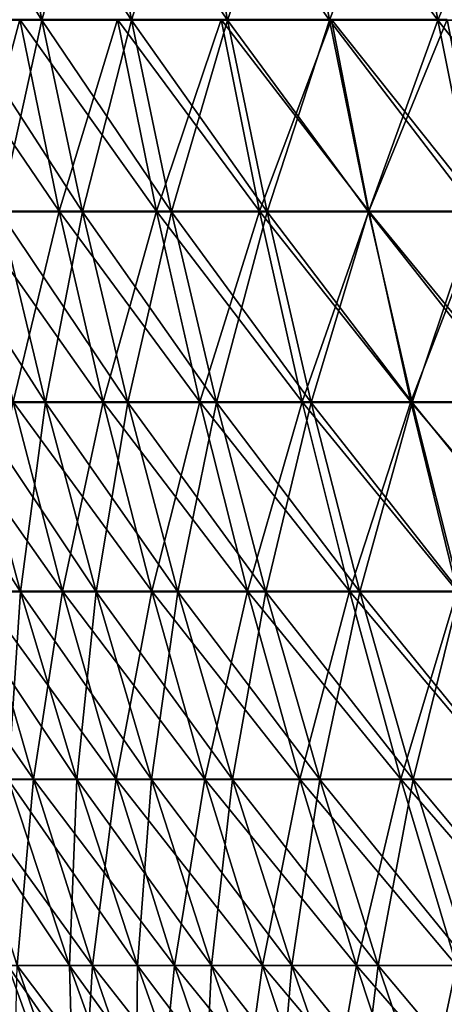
# Model space of a CAD drawing. Header units: millimetres. Extents: x -125 to 125, y -45 to 4025.
# Tile 368 of 656: x -111 to -104, y 3983 to 3999. Entities that reach past the tile are written whole.
import ezdxf

# ---------------------------------------------------------------- set-up
doc = ezdxf.new("R2010")
doc.units = ezdxf.units.MM
doc.header["$LTSCALE"] = 6.999206
for name, color, linetype in [('21', 7, 'CONTINUOUS'), ('22', 7, 'CONTINUOUS'), ('23', 7, 'CONTINUOUS'), ('24', 7, 'CONTINUOUS')]:
    doc.layers.add(name, color=color, linetype=linetype)

msp = doc.modelspace()

# ---------------------------------------------------------------- linework, layer by layer
at = {"layer": '21', "color": 7, "linetype": 'CONTINUOUS'}
for points in [[(-111.926, 3995.788, 47.374), (-110.414, 3995.788, 50.798), (-112.592, 3998.983, 47.656), (-111.926, 3995.788, 47.374)], [(-112.592, 3998.983, 47.656), (-110.414, 3995.788, 50.798), (-111.071, 3998.983, 51.101), (-112.592, 3998.983, 47.656)], [(-110.414, 3995.788, 50.798), (-108.797, 3995.788, 54.174), (-111.071, 3998.983, 51.101), (-110.414, 3995.788, 50.798)], [(-111.071, 3998.983, 51.101), (-108.797, 3995.788, 54.174), (-109.445, 3998.983, 54.497), (-111.071, 3998.983, 51.101)], [(-108.797, 3995.788, 54.174), (-107.077, 3995.788, 57.499), (-109.445, 3998.983, 54.497), (-108.797, 3995.788, 54.174)], [(-109.445, 3998.983, 54.497), (-107.077, 3995.788, 57.499), (-107.715, 3998.983, 57.842), (-109.445, 3998.983, 54.497)], [(-107.077, 3995.788, 57.499), (-105.256, 3995.788, 60.769), (-107.715, 3998.983, 57.842), (-107.077, 3995.788, 57.499)], [(-107.715, 3998.983, 57.842), (-105.256, 3995.788, 60.769), (-105.882, 3998.983, 61.131), (-107.715, 3998.983, 57.842)], [(-105.256, 3995.788, 60.769), (-103.334, 3995.788, 63.982), (-105.882, 3998.983, 61.131), (-105.256, 3995.788, 60.769)], [(-105.882, 3998.983, 61.131), (-103.334, 3995.788, 63.982), (-103.95, 3998.983, 64.363), (-105.882, 3998.983, 61.131)], [(-111.182, 3992.612, 47.059), (-109.68, 3992.612, 50.461), (-111.926, 3995.788, 47.374), (-111.182, 3992.612, 47.059)], [(-111.926, 3995.788, 47.374), (-109.68, 3992.612, 50.461), (-110.414, 3995.788, 50.798), (-111.926, 3995.788, 47.374)], [(-109.68, 3992.612, 50.461), (-108.074, 3992.612, 53.815), (-110.414, 3995.788, 50.798), (-109.68, 3992.612, 50.461)], [(-110.414, 3995.788, 50.798), (-108.074, 3992.612, 53.815), (-108.797, 3995.788, 54.174), (-110.414, 3995.788, 50.798)], [(-108.074, 3992.612, 53.815), (-106.366, 3992.612, 57.117), (-108.797, 3995.788, 54.174), (-108.074, 3992.612, 53.815)], [(-108.797, 3995.788, 54.174), (-106.366, 3992.612, 57.117), (-107.077, 3995.788, 57.499), (-108.797, 3995.788, 54.174)], [(-106.366, 3992.612, 57.117), (-104.556, 3992.612, 60.366), (-107.077, 3995.788, 57.499), (-106.366, 3992.612, 57.117)], [(-107.077, 3995.788, 57.499), (-104.556, 3992.612, 60.366), (-105.256, 3995.788, 60.769), (-107.077, 3995.788, 57.499)], [(-104.556, 3992.612, 60.366), (-102.648, 3992.612, 63.557), (-105.256, 3995.788, 60.769), (-104.556, 3992.612, 60.366)], [(-105.256, 3995.788, 60.769), (-102.648, 3992.612, 63.557), (-103.334, 3995.788, 63.982), (-105.256, 3995.788, 60.769)], [(-111.748, 3989.459, 43.292), (-110.362, 3989.459, 46.712), (-112.579, 3992.612, 43.613), (-111.748, 3989.459, 43.292)], [(-112.579, 3992.612, 43.613), (-110.362, 3989.459, 46.712), (-111.182, 3992.612, 47.059), (-112.579, 3992.612, 43.613)], [(-110.362, 3989.459, 46.712), (-108.871, 3989.459, 50.089), (-111.182, 3992.612, 47.059), (-110.362, 3989.459, 46.712)], [(-111.182, 3992.612, 47.059), (-108.871, 3989.459, 50.089), (-109.68, 3992.612, 50.461), (-111.182, 3992.612, 47.059)], [(-108.871, 3989.459, 50.089), (-107.277, 3989.459, 53.418), (-109.68, 3992.612, 50.461), (-108.871, 3989.459, 50.089)], [(-109.68, 3992.612, 50.461), (-107.277, 3989.459, 53.418), (-108.074, 3992.612, 53.815), (-109.68, 3992.612, 50.461)], [(-107.277, 3989.459, 53.418), (-105.581, 3989.459, 56.696), (-108.074, 3992.612, 53.815), (-107.277, 3989.459, 53.418)], [(-108.074, 3992.612, 53.815), (-105.581, 3989.459, 56.696), (-106.366, 3992.612, 57.117), (-108.074, 3992.612, 53.815)], [(-105.581, 3989.459, 56.696), (-103.785, 3989.459, 59.92), (-106.366, 3992.612, 57.117), (-105.581, 3989.459, 56.696)], [(-106.366, 3992.612, 57.117), (-103.785, 3989.459, 59.92), (-104.556, 3992.612, 60.366), (-106.366, 3992.612, 57.117)], [(-103.785, 3989.459, 59.92), (-101.891, 3989.459, 63.088), (-104.556, 3992.612, 60.366), (-103.785, 3989.459, 59.92)], [(-104.556, 3992.612, 60.366), (-101.891, 3989.459, 63.088), (-102.648, 3992.612, 63.557), (-104.556, 3992.612, 60.366)], [(-112.111, 3986.33, 39.506), (-110.841, 3986.33, 42.94), (-113.028, 3989.459, 39.83), (-112.111, 3986.33, 39.506)], [(-113.028, 3989.459, 39.83), (-110.841, 3986.33, 42.94), (-111.748, 3989.459, 43.292), (-113.028, 3989.459, 39.83)], [(-110.841, 3986.33, 42.94), (-109.466, 3986.33, 46.333), (-111.748, 3989.459, 43.292), (-110.841, 3986.33, 42.94)], [(-111.748, 3989.459, 43.292), (-109.466, 3986.33, 46.333), (-110.362, 3989.459, 46.712), (-111.748, 3989.459, 43.292)], [(-109.466, 3986.33, 46.333), (-107.988, 3986.33, 49.682), (-110.362, 3989.459, 46.712), (-109.466, 3986.33, 46.333)], [(-110.362, 3989.459, 46.712), (-107.988, 3986.33, 49.682), (-108.871, 3989.459, 50.089), (-110.362, 3989.459, 46.712)], [(-107.988, 3986.33, 49.682), (-106.406, 3986.33, 52.984), (-108.871, 3989.459, 50.089), (-107.988, 3986.33, 49.682)], [(-108.871, 3989.459, 50.089), (-106.406, 3986.33, 52.984), (-107.277, 3989.459, 53.418), (-108.871, 3989.459, 50.089)], [(-106.406, 3986.33, 52.984), (-104.724, 3986.33, 56.236), (-107.277, 3989.459, 53.418), (-106.406, 3986.33, 52.984)], [(-107.277, 3989.459, 53.418), (-104.724, 3986.33, 56.236), (-105.581, 3989.459, 56.696), (-107.277, 3989.459, 53.418)], [(-104.724, 3986.33, 56.236), (-102.943, 3986.33, 59.434), (-105.581, 3989.459, 56.696), (-104.724, 3986.33, 56.236)], [(-105.581, 3989.459, 56.696), (-102.943, 3986.33, 59.434), (-103.785, 3989.459, 59.92), (-105.581, 3989.459, 56.696)], [(-111.117, 3983.228, 39.156), (-109.858, 3983.228, 42.559), (-112.111, 3986.33, 39.506), (-111.117, 3983.228, 39.156)], [(-112.111, 3986.33, 39.506), (-109.858, 3983.228, 42.559), (-110.841, 3986.33, 42.94), (-112.111, 3986.33, 39.506)], [(-109.858, 3983.228, 42.559), (-108.495, 3983.228, 45.922), (-110.841, 3986.33, 42.94), (-109.858, 3983.228, 42.559)], [(-110.841, 3986.33, 42.94), (-108.495, 3983.228, 45.922), (-109.466, 3986.33, 46.333), (-110.841, 3986.33, 42.94)], [(-108.495, 3983.228, 45.922), (-107.03, 3983.228, 49.242), (-109.466, 3986.33, 46.333), (-108.495, 3983.228, 45.922)], [(-109.466, 3986.33, 46.333), (-107.03, 3983.228, 49.242), (-107.988, 3986.33, 49.682), (-109.466, 3986.33, 46.333)], [(-107.03, 3983.228, 49.242), (-105.463, 3983.228, 52.514), (-107.988, 3986.33, 49.682), (-107.03, 3983.228, 49.242)], [(-107.988, 3986.33, 49.682), (-105.463, 3983.228, 52.514), (-106.406, 3986.33, 52.984), (-107.988, 3986.33, 49.682)], [(-105.463, 3983.228, 52.514), (-103.795, 3983.228, 55.737), (-106.406, 3986.33, 52.984), (-105.463, 3983.228, 52.514)], [(-106.406, 3986.33, 52.984), (-103.795, 3983.228, 55.737), (-104.724, 3986.33, 56.236), (-106.406, 3986.33, 52.984)], [(-103.795, 3983.228, 55.737), (-102.03, 3983.228, 58.907), (-104.724, 3986.33, 56.236), (-103.795, 3983.228, 55.737)], [(-104.724, 3986.33, 56.236), (-102.03, 3983.228, 58.907), (-102.943, 3986.33, 59.434), (-104.724, 3986.33, 56.236)], [(-111.188, 3980.155, 35.371), (-110.046, 3980.155, 38.779), (-112.27, 3983.228, 35.716), (-111.188, 3980.155, 35.371)], [(-112.27, 3983.228, 35.716), (-110.046, 3980.155, 38.779), (-111.117, 3983.228, 39.156), (-112.27, 3983.228, 35.716)], [(-110.046, 3980.155, 38.779), (-108.8, 3980.155, 42.149), (-111.117, 3983.228, 39.156), (-110.046, 3980.155, 38.779)], [(-111.117, 3983.228, 39.156), (-108.8, 3980.155, 42.149), (-109.858, 3983.228, 42.559), (-111.117, 3983.228, 39.156)], [(-108.8, 3980.155, 42.149), (-107.45, 3980.155, 45.48), (-109.858, 3983.228, 42.559), (-108.8, 3980.155, 42.149)], [(-109.858, 3983.228, 42.559), (-107.45, 3980.155, 45.48), (-108.495, 3983.228, 45.922), (-109.858, 3983.228, 42.559)], [(-107.45, 3980.155, 45.48), (-105.999, 3980.155, 48.767), (-108.495, 3983.228, 45.922), (-107.45, 3980.155, 45.48)], [(-108.495, 3983.228, 45.922), (-105.999, 3980.155, 48.767), (-107.03, 3983.228, 49.242), (-108.495, 3983.228, 45.922)], [(-105.999, 3980.155, 48.767), (-104.446, 3980.155, 52.008), (-107.03, 3983.228, 49.242), (-105.999, 3980.155, 48.767)], [(-107.03, 3983.228, 49.242), (-104.446, 3980.155, 52.008), (-105.463, 3983.228, 52.514), (-107.03, 3983.228, 49.242)], [(-104.446, 3980.155, 52.008), (-102.795, 3980.155, 55.2), (-105.463, 3983.228, 52.514), (-104.446, 3980.155, 52.008)], [(-105.463, 3983.228, 52.514), (-102.795, 3980.155, 55.2), (-103.795, 3983.228, 55.737), (-105.463, 3983.228, 52.514)]]:
    msp.add_3dface(points, dxfattribs=at)
at = {"layer": '22', "color": 7, "linetype": 'CONTINUOUS'}
for points in [[(-111.071, 3998.983, -51.101), (-111.926, 3995.788, -47.374), (-112.592, 3998.983, -47.656), (-111.071, 3998.983, -51.101)], [(-110.414, 3995.788, -50.798), (-111.926, 3995.788, -47.374), (-111.071, 3998.983, -51.101), (-110.414, 3995.788, -50.798)], [(-109.445, 3998.983, -54.497), (-110.414, 3995.788, -50.798), (-111.071, 3998.983, -51.101), (-109.445, 3998.983, -54.497)], [(-108.797, 3995.788, -54.174), (-110.414, 3995.788, -50.798), (-109.445, 3998.983, -54.497), (-108.797, 3995.788, -54.174)], [(-107.715, 3998.983, -57.842), (-108.797, 3995.788, -54.174), (-109.445, 3998.983, -54.497), (-107.715, 3998.983, -57.842)], [(-107.077, 3995.788, -57.499), (-108.797, 3995.788, -54.174), (-107.715, 3998.983, -57.842), (-107.077, 3995.788, -57.499)], [(-105.882, 3998.983, -61.131), (-107.077, 3995.788, -57.499), (-107.715, 3998.983, -57.842), (-105.882, 3998.983, -61.131)], [(-105.256, 3995.788, -60.769), (-107.077, 3995.788, -57.499), (-105.882, 3998.983, -61.131), (-105.256, 3995.788, -60.769)], [(-103.95, 3998.983, -64.363), (-105.256, 3995.788, -60.769), (-105.882, 3998.983, -61.131), (-103.95, 3998.983, -64.363)], [(-103.334, 3995.788, -63.982), (-105.256, 3995.788, -60.769), (-103.95, 3998.983, -64.363), (-103.334, 3995.788, -63.982)], [(-110.414, 3995.788, -50.798), (-111.182, 3992.612, -47.059), (-111.926, 3995.788, -47.374), (-110.414, 3995.788, -50.798)], [(-109.68, 3992.612, -50.461), (-111.182, 3992.612, -47.059), (-110.414, 3995.788, -50.798), (-109.68, 3992.612, -50.461)], [(-108.797, 3995.788, -54.174), (-109.68, 3992.612, -50.461), (-110.414, 3995.788, -50.798), (-108.797, 3995.788, -54.174)], [(-108.074, 3992.612, -53.815), (-109.68, 3992.612, -50.461), (-108.797, 3995.788, -54.174), (-108.074, 3992.612, -53.815)], [(-107.077, 3995.788, -57.499), (-108.074, 3992.612, -53.815), (-108.797, 3995.788, -54.174), (-107.077, 3995.788, -57.499)], [(-106.366, 3992.612, -57.117), (-108.074, 3992.612, -53.815), (-107.077, 3995.788, -57.499), (-106.366, 3992.612, -57.117)], [(-105.256, 3995.788, -60.769), (-106.366, 3992.612, -57.117), (-107.077, 3995.788, -57.499), (-105.256, 3995.788, -60.769)], [(-104.556, 3992.612, -60.366), (-106.366, 3992.612, -57.117), (-105.256, 3995.788, -60.769), (-104.556, 3992.612, -60.366)], [(-103.334, 3995.788, -63.982), (-104.556, 3992.612, -60.366), (-105.256, 3995.788, -60.769), (-103.334, 3995.788, -63.982)], [(-102.648, 3992.612, -63.557), (-104.556, 3992.612, -60.366), (-103.334, 3995.788, -63.982), (-102.648, 3992.612, -63.557)], [(-110.362, 3989.459, -46.712), (-111.748, 3989.459, -43.292), (-111.182, 3992.612, -47.059), (-110.362, 3989.459, -46.712)], [(-109.68, 3992.612, -50.461), (-110.362, 3989.459, -46.712), (-111.182, 3992.612, -47.059), (-109.68, 3992.612, -50.461)], [(-108.871, 3989.459, -50.089), (-110.362, 3989.459, -46.712), (-109.68, 3992.612, -50.461), (-108.871, 3989.459, -50.089)], [(-108.074, 3992.612, -53.815), (-108.871, 3989.459, -50.089), (-109.68, 3992.612, -50.461), (-108.074, 3992.612, -53.815)], [(-107.277, 3989.459, -53.418), (-108.871, 3989.459, -50.089), (-108.074, 3992.612, -53.815), (-107.277, 3989.459, -53.418)], [(-106.366, 3992.612, -57.117), (-107.277, 3989.459, -53.418), (-108.074, 3992.612, -53.815), (-106.366, 3992.612, -57.117)], [(-105.581, 3989.459, -56.696), (-107.277, 3989.459, -53.418), (-106.366, 3992.612, -57.117), (-105.581, 3989.459, -56.696)], [(-104.556, 3992.612, -60.366), (-105.581, 3989.459, -56.696), (-106.366, 3992.612, -57.117), (-104.556, 3992.612, -60.366)], [(-103.785, 3989.459, -59.92), (-105.581, 3989.459, -56.696), (-104.556, 3992.612, -60.366), (-103.785, 3989.459, -59.92)], [(-102.648, 3992.612, -63.557), (-103.785, 3989.459, -59.92), (-104.556, 3992.612, -60.366), (-102.648, 3992.612, -63.557)], [(-110.841, 3986.33, -42.94), (-112.111, 3986.33, -39.506), (-111.748, 3989.459, -43.292), (-110.841, 3986.33, -42.94)], [(-110.362, 3989.459, -46.712), (-110.841, 3986.33, -42.94), (-111.748, 3989.459, -43.292), (-110.362, 3989.459, -46.712)], [(-109.466, 3986.33, -46.333), (-110.841, 3986.33, -42.94), (-110.362, 3989.459, -46.712), (-109.466, 3986.33, -46.333)], [(-108.871, 3989.459, -50.089), (-109.466, 3986.33, -46.333), (-110.362, 3989.459, -46.712), (-108.871, 3989.459, -50.089)], [(-107.988, 3986.33, -49.682), (-109.466, 3986.33, -46.333), (-108.871, 3989.459, -50.089), (-107.988, 3986.33, -49.682)], [(-107.277, 3989.459, -53.418), (-107.988, 3986.33, -49.682), (-108.871, 3989.459, -50.089), (-107.277, 3989.459, -53.418)], [(-106.406, 3986.33, -52.984), (-107.988, 3986.33, -49.682), (-107.277, 3989.459, -53.418), (-106.406, 3986.33, -52.984)], [(-105.581, 3989.459, -56.696), (-106.406, 3986.33, -52.984), (-107.277, 3989.459, -53.418), (-105.581, 3989.459, -56.696)], [(-104.724, 3986.33, -56.236), (-106.406, 3986.33, -52.984), (-105.581, 3989.459, -56.696), (-104.724, 3986.33, -56.236)], [(-103.785, 3989.459, -59.92), (-104.724, 3986.33, -56.236), (-105.581, 3989.459, -56.696), (-103.785, 3989.459, -59.92)], [(-102.943, 3986.33, -59.434), (-104.724, 3986.33, -56.236), (-103.785, 3989.459, -59.92), (-102.943, 3986.33, -59.434)], [(-110.841, 3986.33, -42.94), (-111.117, 3983.228, -39.156), (-112.111, 3986.33, -39.506), (-110.841, 3986.33, -42.94)], [(-109.858, 3983.228, -42.559), (-111.117, 3983.228, -39.156), (-110.841, 3986.33, -42.94), (-109.858, 3983.228, -42.559)], [(-109.466, 3986.33, -46.333), (-109.858, 3983.228, -42.559), (-110.841, 3986.33, -42.94), (-109.466, 3986.33, -46.333)], [(-108.495, 3983.228, -45.922), (-109.858, 3983.228, -42.559), (-109.466, 3986.33, -46.333), (-108.495, 3983.228, -45.922)], [(-107.988, 3986.33, -49.682), (-108.495, 3983.228, -45.922), (-109.466, 3986.33, -46.333), (-107.988, 3986.33, -49.682)], [(-107.03, 3983.228, -49.242), (-108.495, 3983.228, -45.922), (-107.988, 3986.33, -49.682), (-107.03, 3983.228, -49.242)], [(-106.406, 3986.33, -52.984), (-107.03, 3983.228, -49.242), (-107.988, 3986.33, -49.682), (-106.406, 3986.33, -52.984)], [(-105.463, 3983.228, -52.514), (-107.03, 3983.228, -49.242), (-106.406, 3986.33, -52.984), (-105.463, 3983.228, -52.514)], [(-104.724, 3986.33, -56.236), (-105.463, 3983.228, -52.514), (-106.406, 3986.33, -52.984), (-104.724, 3986.33, -56.236)], [(-103.795, 3983.228, -55.737), (-105.463, 3983.228, -52.514), (-104.724, 3986.33, -56.236), (-103.795, 3983.228, -55.737)], [(-102.943, 3986.33, -59.434), (-103.795, 3983.228, -55.737), (-104.724, 3986.33, -56.236), (-102.943, 3986.33, -59.434)], [(-110.046, 3980.155, -38.779), (-111.188, 3980.155, -35.371), (-111.117, 3983.228, -39.156), (-110.046, 3980.155, -38.779)], [(-109.858, 3983.228, -42.559), (-110.046, 3980.155, -38.779), (-111.117, 3983.228, -39.156), (-109.858, 3983.228, -42.559)], [(-108.8, 3980.155, -42.149), (-110.046, 3980.155, -38.779), (-109.858, 3983.228, -42.559), (-108.8, 3980.155, -42.149)], [(-108.495, 3983.228, -45.922), (-108.8, 3980.155, -42.149), (-109.858, 3983.228, -42.559), (-108.495, 3983.228, -45.922)], [(-107.45, 3980.155, -45.48), (-108.8, 3980.155, -42.149), (-108.495, 3983.228, -45.922), (-107.45, 3980.155, -45.48)], [(-107.03, 3983.228, -49.242), (-107.45, 3980.155, -45.48), (-108.495, 3983.228, -45.922), (-107.03, 3983.228, -49.242)], [(-105.999, 3980.155, -48.767), (-107.45, 3980.155, -45.48), (-107.03, 3983.228, -49.242), (-105.999, 3980.155, -48.767)], [(-105.463, 3983.228, -52.514), (-105.999, 3980.155, -48.767), (-107.03, 3983.228, -49.242), (-105.463, 3983.228, -52.514)], [(-104.446, 3980.155, -52.008), (-105.999, 3980.155, -48.767), (-105.463, 3983.228, -52.514), (-104.446, 3980.155, -52.008)], [(-103.795, 3983.228, -55.737), (-104.446, 3980.155, -52.008), (-105.463, 3983.228, -52.514), (-103.795, 3983.228, -55.737)], [(-102.795, 3980.155, -55.2), (-104.446, 3980.155, -52.008), (-103.795, 3983.228, -55.737), (-102.795, 3980.155, -55.2)]]:
    msp.add_3dface(points, dxfattribs=at)
at = {"layer": '23', "color": 7, "linetype": 'CONTINUOUS'}
for points in [[(-112.097, 3998.971, -43.426), (-110.706, 3998.971, -46.858), (-112.704, 4002.185, -43.662), (-112.097, 3998.971, -43.426)], [(-112.704, 4002.185, -43.662), (-110.706, 3998.971, -46.858), (-111.306, 4002.185, -47.112), (-112.704, 4002.185, -43.662)], [(-110.706, 3998.971, -46.858), (-109.211, 3998.971, -50.245), (-111.306, 4002.185, -47.112), (-110.706, 3998.971, -46.858)], [(-111.306, 4002.185, -47.112), (-109.211, 3998.971, -50.245), (-109.802, 4002.185, -50.517), (-111.306, 4002.185, -47.112)], [(-109.211, 3998.971, -50.245), (-107.612, 3998.971, -53.584), (-109.802, 4002.185, -50.517), (-109.211, 3998.971, -50.245)], [(-109.802, 4002.185, -50.517), (-107.612, 3998.971, -53.584), (-108.194, 4002.185, -53.874), (-109.802, 4002.185, -50.517)], [(-107.612, 3998.971, -53.584), (-105.91, 3998.971, -56.873), (-108.194, 4002.185, -53.874), (-107.612, 3998.971, -53.584)], [(-108.194, 4002.185, -53.874), (-105.91, 3998.971, -56.873), (-106.484, 4002.185, -57.181), (-108.194, 4002.185, -53.874)], [(-105.91, 3998.971, -56.873), (-104.109, 3998.971, -60.107), (-106.484, 4002.185, -57.181), (-105.91, 3998.971, -56.873)], [(-106.484, 4002.185, -57.181), (-104.109, 3998.971, -60.107), (-104.673, 4002.185, -60.433), (-106.484, 4002.185, -57.181)], [(-104.109, 3998.971, -60.107), (-102.208, 3998.971, -63.285), (-104.673, 4002.185, -60.433), (-104.109, 3998.971, -60.107)], [(-104.673, 4002.185, -60.433), (-102.208, 3998.971, -63.285), (-102.762, 4002.185, -63.627), (-104.673, 4002.185, -60.433)], [(-111.41, 3995.776, -43.16), (-110.028, 3995.776, -46.571), (-112.097, 3998.971, -43.426), (-111.41, 3995.776, -43.16)], [(-112.097, 3998.971, -43.426), (-110.028, 3995.776, -46.571), (-110.706, 3998.971, -46.858), (-112.097, 3998.971, -43.426)], [(-110.028, 3995.776, -46.571), (-108.542, 3995.776, -49.937), (-110.706, 3998.971, -46.858), (-110.028, 3995.776, -46.571)], [(-110.706, 3998.971, -46.858), (-108.542, 3995.776, -49.937), (-109.211, 3998.971, -50.245), (-110.706, 3998.971, -46.858)], [(-108.542, 3995.776, -49.937), (-106.952, 3995.776, -53.256), (-109.211, 3998.971, -50.245), (-108.542, 3995.776, -49.937)], [(-109.211, 3998.971, -50.245), (-106.952, 3995.776, -53.256), (-107.612, 3998.971, -53.584), (-109.211, 3998.971, -50.245)], [(-106.952, 3995.776, -53.256), (-105.262, 3995.776, -56.524), (-107.612, 3998.971, -53.584), (-106.952, 3995.776, -53.256)], [(-107.612, 3998.971, -53.584), (-105.262, 3995.776, -56.524), (-105.91, 3998.971, -56.873), (-107.612, 3998.971, -53.584)], [(-105.262, 3995.776, -56.524), (-103.471, 3995.776, -59.739), (-105.91, 3998.971, -56.873), (-105.262, 3995.776, -56.524)], [(-105.91, 3998.971, -56.873), (-103.471, 3995.776, -59.739), (-104.109, 3998.971, -60.107), (-105.91, 3998.971, -56.873)], [(-103.471, 3995.776, -59.739), (-101.582, 3995.776, -62.897), (-104.109, 3998.971, -60.107), (-103.471, 3995.776, -59.739)], [(-104.109, 3998.971, -60.107), (-101.582, 3995.776, -62.897), (-102.208, 3998.971, -63.285), (-104.109, 3998.971, -60.107)], [(-111.911, 3992.602, -39.436), (-110.644, 3992.602, -42.864), (-112.686, 3995.776, -39.709), (-111.911, 3992.602, -39.436)], [(-112.686, 3995.776, -39.709), (-110.644, 3992.602, -42.864), (-111.41, 3995.776, -43.16), (-112.686, 3995.776, -39.709)], [(-110.644, 3992.602, -42.864), (-109.271, 3992.602, -46.251), (-111.41, 3995.776, -43.16), (-110.644, 3992.602, -42.864)], [(-111.41, 3995.776, -43.16), (-109.271, 3992.602, -46.251), (-110.028, 3995.776, -46.571), (-111.41, 3995.776, -43.16)], [(-109.271, 3992.602, -46.251), (-107.795, 3992.602, -49.594), (-110.028, 3995.776, -46.571), (-109.271, 3992.602, -46.251)], [(-110.028, 3995.776, -46.571), (-107.795, 3992.602, -49.594), (-108.542, 3995.776, -49.937), (-110.028, 3995.776, -46.571)], [(-107.795, 3992.602, -49.594), (-106.217, 3992.602, -52.89), (-108.542, 3995.776, -49.937), (-107.795, 3992.602, -49.594)], [(-108.542, 3995.776, -49.937), (-106.217, 3992.602, -52.89), (-106.952, 3995.776, -53.256), (-108.542, 3995.776, -49.937)], [(-106.217, 3992.602, -52.89), (-104.538, 3992.602, -56.136), (-106.952, 3995.776, -53.256), (-106.217, 3992.602, -52.89)], [(-106.952, 3995.776, -53.256), (-104.538, 3992.602, -56.136), (-105.262, 3995.776, -56.524), (-106.952, 3995.776, -53.256)], [(-104.538, 3992.602, -56.136), (-102.76, 3992.602, -59.328), (-105.262, 3995.776, -56.524), (-104.538, 3992.602, -56.136)], [(-105.262, 3995.776, -56.524), (-102.76, 3992.602, -59.328), (-103.471, 3995.776, -59.739), (-105.262, 3995.776, -56.524)], [(-112.21, 3989.451, -35.696), (-111.057, 3989.451, -39.135), (-113.073, 3992.602, -35.971), (-112.21, 3989.451, -35.696)], [(-113.073, 3992.602, -35.971), (-111.057, 3989.451, -39.135), (-111.911, 3992.602, -39.436), (-113.073, 3992.602, -35.971)], [(-111.057, 3989.451, -39.135), (-109.799, 3989.451, -42.537), (-111.911, 3992.602, -39.436), (-111.057, 3989.451, -39.135)], [(-111.911, 3992.602, -39.436), (-109.799, 3989.451, -42.537), (-110.644, 3992.602, -42.864), (-111.911, 3992.602, -39.436)], [(-109.799, 3989.451, -42.537), (-108.437, 3989.451, -45.898), (-110.644, 3992.602, -42.864), (-109.799, 3989.451, -42.537)], [(-110.644, 3992.602, -42.864), (-108.437, 3989.451, -45.898), (-109.271, 3992.602, -46.251), (-110.644, 3992.602, -42.864)], [(-108.437, 3989.451, -45.898), (-106.973, 3989.451, -49.215), (-109.271, 3992.602, -46.251), (-108.437, 3989.451, -45.898)], [(-109.271, 3992.602, -46.251), (-106.973, 3989.451, -49.215), (-107.795, 3992.602, -49.594), (-109.271, 3992.602, -46.251)], [(-106.973, 3989.451, -49.215), (-105.406, 3989.451, -52.486), (-107.795, 3992.602, -49.594), (-106.973, 3989.451, -49.215)], [(-107.795, 3992.602, -49.594), (-105.406, 3989.451, -52.486), (-106.217, 3992.602, -52.89), (-107.795, 3992.602, -49.594)], [(-105.406, 3989.451, -52.486), (-103.74, 3989.451, -55.707), (-106.217, 3992.602, -52.89), (-105.406, 3989.451, -52.486)], [(-106.217, 3992.602, -52.89), (-103.74, 3989.451, -55.707), (-104.538, 3992.602, -56.136), (-106.217, 3992.602, -52.89)], [(-103.74, 3989.451, -55.707), (-101.975, 3989.451, -58.875), (-104.538, 3992.602, -56.136), (-103.74, 3989.451, -55.707)], [(-104.538, 3992.602, -56.136), (-101.975, 3989.451, -58.875), (-102.76, 3992.602, -59.328), (-104.538, 3992.602, -56.136)], [(-111.267, 3986.325, -35.397), (-110.124, 3986.325, -38.806), (-112.21, 3989.451, -35.696), (-111.267, 3986.325, -35.397)], [(-112.21, 3989.451, -35.696), (-110.124, 3986.325, -38.806), (-111.057, 3989.451, -39.135), (-112.21, 3989.451, -35.696)], [(-110.124, 3986.325, -38.806), (-108.877, 3986.325, -42.179), (-111.057, 3989.451, -39.135), (-110.124, 3986.325, -38.806)], [(-111.057, 3989.451, -39.135), (-108.877, 3986.325, -42.179), (-109.799, 3989.451, -42.537), (-111.057, 3989.451, -39.135)], [(-108.877, 3986.325, -42.179), (-107.526, 3986.325, -45.512), (-109.799, 3989.451, -42.537), (-108.877, 3986.325, -42.179)], [(-109.799, 3989.451, -42.537), (-107.526, 3986.325, -45.512), (-108.437, 3989.451, -45.898), (-109.799, 3989.451, -42.537)], [(-107.526, 3986.325, -45.512), (-106.074, 3986.325, -48.802), (-108.437, 3989.451, -45.898), (-107.526, 3986.325, -45.512)], [(-108.437, 3989.451, -45.898), (-106.074, 3986.325, -48.802), (-106.973, 3989.451, -49.215), (-108.437, 3989.451, -45.898)], [(-106.074, 3986.325, -48.802), (-104.521, 3986.325, -52.045), (-106.973, 3989.451, -49.215), (-106.074, 3986.325, -48.802)], [(-106.973, 3989.451, -49.215), (-104.521, 3986.325, -52.045), (-105.406, 3989.451, -52.486), (-106.973, 3989.451, -49.215)], [(-104.521, 3986.325, -52.045), (-102.868, 3986.325, -55.239), (-105.406, 3989.451, -52.486), (-104.521, 3986.325, -52.045)], [(-105.406, 3989.451, -52.486), (-102.868, 3986.325, -55.239), (-103.74, 3989.451, -55.707), (-105.406, 3989.451, -52.486)], [(-111.273, 3983.227, -31.66), (-110.245, 3983.227, -35.071), (-112.304, 3986.325, -31.953), (-111.273, 3983.227, -31.66)], [(-112.304, 3986.325, -31.953), (-110.245, 3983.227, -35.071), (-111.267, 3986.325, -35.397), (-112.304, 3986.325, -31.953)], [(-110.245, 3983.227, -35.071), (-109.113, 3983.227, -38.45), (-111.267, 3986.325, -35.397), (-110.245, 3983.227, -35.071)], [(-111.267, 3986.325, -35.397), (-109.113, 3983.227, -38.45), (-110.124, 3986.325, -38.806), (-111.267, 3986.325, -35.397)], [(-109.113, 3983.227, -38.45), (-107.877, 3983.227, -41.792), (-110.124, 3986.325, -38.806), (-109.113, 3983.227, -38.45)], [(-110.124, 3986.325, -38.806), (-107.877, 3983.227, -41.792), (-108.877, 3986.325, -42.179), (-110.124, 3986.325, -38.806)], [(-107.877, 3983.227, -41.792), (-106.539, 3983.227, -45.094), (-108.877, 3986.325, -42.179), (-107.877, 3983.227, -41.792)], [(-108.877, 3986.325, -42.179), (-106.539, 3983.227, -45.094), (-107.526, 3986.325, -45.512), (-108.877, 3986.325, -42.179)], [(-106.539, 3983.227, -45.094), (-105.1, 3983.227, -48.353), (-107.526, 3986.325, -45.512), (-106.539, 3983.227, -45.094)], [(-107.526, 3986.325, -45.512), (-105.1, 3983.227, -48.353), (-106.074, 3986.325, -48.802), (-107.526, 3986.325, -45.512)], [(-105.1, 3983.227, -48.353), (-103.561, 3983.227, -51.567), (-106.074, 3986.325, -48.802), (-105.1, 3983.227, -48.353)], [(-106.074, 3986.325, -48.802), (-103.561, 3983.227, -51.567), (-104.521, 3986.325, -52.045), (-106.074, 3986.325, -48.802)], [(-103.561, 3983.227, -51.567), (-101.924, 3983.227, -54.732), (-104.521, 3986.325, -52.045), (-103.561, 3983.227, -51.567)], [(-104.521, 3986.325, -52.045), (-101.924, 3983.227, -54.732), (-102.868, 3986.325, -55.239), (-104.521, 3986.325, -52.045)], [(-111.075, 3980.158, -27.937), (-110.162, 3980.158, -31.344), (-112.195, 3983.227, -28.218), (-111.075, 3980.158, -27.937)], [(-112.195, 3983.227, -28.218), (-110.162, 3980.158, -31.344), (-111.273, 3983.227, -31.66), (-112.195, 3983.227, -28.218)], [(-110.162, 3980.158, -31.344), (-109.145, 3980.158, -34.721), (-111.273, 3983.227, -31.66), (-110.162, 3980.158, -31.344)], [(-111.273, 3983.227, -31.66), (-109.145, 3980.158, -34.721), (-110.245, 3983.227, -35.071), (-111.273, 3983.227, -31.66)], [(-109.145, 3980.158, -34.721), (-108.024, 3980.158, -38.066), (-110.245, 3983.227, -35.071), (-109.145, 3980.158, -34.721)], [(-110.245, 3983.227, -35.071), (-108.024, 3980.158, -38.066), (-109.113, 3983.227, -38.45), (-110.245, 3983.227, -35.071)], [(-108.024, 3980.158, -38.066), (-106.8, 3980.158, -41.375), (-109.113, 3983.227, -38.45), (-108.024, 3980.158, -38.066)], [(-109.113, 3983.227, -38.45), (-106.8, 3980.158, -41.375), (-107.877, 3983.227, -41.792), (-109.113, 3983.227, -38.45)], [(-106.8, 3980.158, -41.375), (-105.476, 3980.158, -44.644), (-107.877, 3983.227, -41.792), (-106.8, 3980.158, -41.375)], [(-107.877, 3983.227, -41.792), (-105.476, 3980.158, -44.644), (-106.539, 3983.227, -45.094), (-107.877, 3983.227, -41.792)], [(-105.476, 3980.158, -44.644), (-104.051, 3980.158, -47.871), (-106.539, 3983.227, -45.094), (-105.476, 3980.158, -44.644)], [(-106.539, 3983.227, -45.094), (-104.051, 3980.158, -47.871), (-105.1, 3983.227, -48.353), (-106.539, 3983.227, -45.094)], [(-104.051, 3980.158, -47.871), (-102.527, 3980.158, -51.053), (-105.1, 3983.227, -48.353), (-104.051, 3980.158, -47.871)], [(-105.1, 3983.227, -48.353), (-102.527, 3980.158, -51.053), (-103.561, 3983.227, -51.567), (-105.1, 3983.227, -48.353)]]:
    msp.add_3dface(points, dxfattribs=at)
at = {"layer": '24', "color": 7, "linetype": 'CONTINUOUS'}
for points in [[(-110.706, 3998.971, 46.858), (-112.097, 3998.971, 43.426), (-111.306, 4002.185, 47.112), (-110.706, 3998.971, 46.858)], [(-109.802, 4002.185, 50.517), (-110.706, 3998.971, 46.858), (-111.306, 4002.185, 47.112), (-109.802, 4002.185, 50.517)], [(-109.211, 3998.971, 50.245), (-110.706, 3998.971, 46.858), (-109.802, 4002.185, 50.517), (-109.211, 3998.971, 50.245)], [(-108.194, 4002.185, 53.874), (-109.211, 3998.971, 50.245), (-109.802, 4002.185, 50.517), (-108.194, 4002.185, 53.874)], [(-107.612, 3998.971, 53.584), (-109.211, 3998.971, 50.245), (-108.194, 4002.185, 53.874), (-107.612, 3998.971, 53.584)], [(-106.484, 4002.185, 57.181), (-107.612, 3998.971, 53.584), (-108.194, 4002.185, 53.874), (-106.484, 4002.185, 57.181)], [(-105.91, 3998.971, 56.873), (-107.612, 3998.971, 53.584), (-106.484, 4002.185, 57.181), (-105.91, 3998.971, 56.873)], [(-104.673, 4002.185, 60.433), (-105.91, 3998.971, 56.873), (-106.484, 4002.185, 57.181), (-104.673, 4002.185, 60.433)], [(-104.109, 3998.971, 60.107), (-105.91, 3998.971, 56.873), (-104.673, 4002.185, 60.433), (-104.109, 3998.971, 60.107)], [(-102.762, 4002.185, 63.627), (-104.109, 3998.971, 60.107), (-104.673, 4002.185, 60.433), (-102.762, 4002.185, 63.627)], [(-102.208, 3998.971, 63.285), (-104.109, 3998.971, 60.107), (-102.762, 4002.185, 63.627), (-102.208, 3998.971, 63.285)], [(-110.706, 3998.971, 46.858), (-111.41, 3995.776, 43.16), (-112.097, 3998.971, 43.426), (-110.706, 3998.971, 46.858)], [(-110.028, 3995.776, 46.571), (-111.41, 3995.776, 43.16), (-110.706, 3998.971, 46.858), (-110.028, 3995.776, 46.571)], [(-109.211, 3998.971, 50.245), (-110.028, 3995.776, 46.571), (-110.706, 3998.971, 46.858), (-109.211, 3998.971, 50.245)], [(-108.542, 3995.776, 49.937), (-110.028, 3995.776, 46.571), (-109.211, 3998.971, 50.245), (-108.542, 3995.776, 49.937)], [(-107.612, 3998.971, 53.584), (-108.542, 3995.776, 49.937), (-109.211, 3998.971, 50.245), (-107.612, 3998.971, 53.584)], [(-106.952, 3995.776, 53.256), (-108.542, 3995.776, 49.937), (-107.612, 3998.971, 53.584), (-106.952, 3995.776, 53.256)], [(-105.91, 3998.971, 56.873), (-106.952, 3995.776, 53.256), (-107.612, 3998.971, 53.584), (-105.91, 3998.971, 56.873)], [(-105.262, 3995.776, 56.524), (-106.952, 3995.776, 53.256), (-105.91, 3998.971, 56.873), (-105.262, 3995.776, 56.524)], [(-104.109, 3998.971, 60.107), (-105.262, 3995.776, 56.524), (-105.91, 3998.971, 56.873), (-104.109, 3998.971, 60.107)], [(-103.471, 3995.776, 59.739), (-105.262, 3995.776, 56.524), (-104.109, 3998.971, 60.107), (-103.471, 3995.776, 59.739)], [(-102.208, 3998.971, 63.285), (-103.471, 3995.776, 59.739), (-104.109, 3998.971, 60.107), (-102.208, 3998.971, 63.285)], [(-110.644, 3992.602, 42.864), (-111.911, 3992.602, 39.436), (-111.41, 3995.776, 43.16), (-110.644, 3992.602, 42.864)], [(-110.028, 3995.776, 46.571), (-110.644, 3992.602, 42.864), (-111.41, 3995.776, 43.16), (-110.028, 3995.776, 46.571)], [(-109.271, 3992.602, 46.251), (-110.644, 3992.602, 42.864), (-110.028, 3995.776, 46.571), (-109.271, 3992.602, 46.251)], [(-108.542, 3995.776, 49.937), (-109.271, 3992.602, 46.251), (-110.028, 3995.776, 46.571), (-108.542, 3995.776, 49.937)], [(-107.795, 3992.602, 49.594), (-109.271, 3992.602, 46.251), (-108.542, 3995.776, 49.937), (-107.795, 3992.602, 49.594)], [(-106.952, 3995.776, 53.256), (-107.795, 3992.602, 49.594), (-108.542, 3995.776, 49.937), (-106.952, 3995.776, 53.256)], [(-106.217, 3992.602, 52.89), (-107.795, 3992.602, 49.594), (-106.952, 3995.776, 53.256), (-106.217, 3992.602, 52.89)], [(-105.262, 3995.776, 56.524), (-106.217, 3992.602, 52.89), (-106.952, 3995.776, 53.256), (-105.262, 3995.776, 56.524)], [(-104.538, 3992.602, 56.136), (-106.217, 3992.602, 52.89), (-105.262, 3995.776, 56.524), (-104.538, 3992.602, 56.136)], [(-103.471, 3995.776, 59.739), (-104.538, 3992.602, 56.136), (-105.262, 3995.776, 56.524), (-103.471, 3995.776, 59.739)], [(-102.76, 3992.602, 59.328), (-104.538, 3992.602, 56.136), (-103.471, 3995.776, 59.739), (-102.76, 3992.602, 59.328)], [(-111.057, 3989.451, 39.135), (-112.21, 3989.451, 35.696), (-111.911, 3992.602, 39.436), (-111.057, 3989.451, 39.135)], [(-110.644, 3992.602, 42.864), (-111.057, 3989.451, 39.135), (-111.911, 3992.602, 39.436), (-110.644, 3992.602, 42.864)], [(-109.799, 3989.451, 42.537), (-111.057, 3989.451, 39.135), (-110.644, 3992.602, 42.864), (-109.799, 3989.451, 42.537)], [(-109.271, 3992.602, 46.251), (-109.799, 3989.451, 42.537), (-110.644, 3992.602, 42.864), (-109.271, 3992.602, 46.251)], [(-108.437, 3989.451, 45.898), (-109.799, 3989.451, 42.537), (-109.271, 3992.602, 46.251), (-108.437, 3989.451, 45.898)], [(-107.795, 3992.602, 49.594), (-108.437, 3989.451, 45.898), (-109.271, 3992.602, 46.251), (-107.795, 3992.602, 49.594)], [(-106.973, 3989.451, 49.215), (-108.437, 3989.451, 45.898), (-107.795, 3992.602, 49.594), (-106.973, 3989.451, 49.215)], [(-106.217, 3992.602, 52.89), (-106.973, 3989.451, 49.215), (-107.795, 3992.602, 49.594), (-106.217, 3992.602, 52.89)], [(-105.406, 3989.451, 52.486), (-106.973, 3989.451, 49.215), (-106.217, 3992.602, 52.89), (-105.406, 3989.451, 52.486)], [(-104.538, 3992.602, 56.136), (-105.406, 3989.451, 52.486), (-106.217, 3992.602, 52.89), (-104.538, 3992.602, 56.136)], [(-103.74, 3989.451, 55.707), (-105.406, 3989.451, 52.486), (-104.538, 3992.602, 56.136), (-103.74, 3989.451, 55.707)], [(-102.76, 3992.602, 59.328), (-103.74, 3989.451, 55.707), (-104.538, 3992.602, 56.136), (-102.76, 3992.602, 59.328)], [(-111.057, 3989.451, 39.135), (-111.267, 3986.325, 35.397), (-112.21, 3989.451, 35.696), (-111.057, 3989.451, 39.135)], [(-110.124, 3986.325, 38.806), (-111.267, 3986.325, 35.397), (-111.057, 3989.451, 39.135), (-110.124, 3986.325, 38.806)], [(-109.799, 3989.451, 42.537), (-110.124, 3986.325, 38.806), (-111.057, 3989.451, 39.135), (-109.799, 3989.451, 42.537)], [(-108.877, 3986.325, 42.179), (-110.124, 3986.325, 38.806), (-109.799, 3989.451, 42.537), (-108.877, 3986.325, 42.179)], [(-108.437, 3989.451, 45.898), (-108.877, 3986.325, 42.179), (-109.799, 3989.451, 42.537), (-108.437, 3989.451, 45.898)], [(-107.526, 3986.325, 45.512), (-108.877, 3986.325, 42.179), (-108.437, 3989.451, 45.898), (-107.526, 3986.325, 45.512)], [(-106.973, 3989.451, 49.215), (-107.526, 3986.325, 45.512), (-108.437, 3989.451, 45.898), (-106.973, 3989.451, 49.215)], [(-106.074, 3986.325, 48.802), (-107.526, 3986.325, 45.512), (-106.973, 3989.451, 49.215), (-106.074, 3986.325, 48.802)], [(-105.406, 3989.451, 52.486), (-106.074, 3986.325, 48.802), (-106.973, 3989.451, 49.215), (-105.406, 3989.451, 52.486)], [(-104.521, 3986.325, 52.045), (-106.074, 3986.325, 48.802), (-105.406, 3989.451, 52.486), (-104.521, 3986.325, 52.045)], [(-103.74, 3989.451, 55.707), (-104.521, 3986.325, 52.045), (-105.406, 3989.451, 52.486), (-103.74, 3989.451, 55.707)], [(-102.868, 3986.325, 55.239), (-104.521, 3986.325, 52.045), (-103.74, 3989.451, 55.707), (-102.868, 3986.325, 55.239)], [(-110.245, 3983.227, 35.071), (-111.273, 3983.227, 31.66), (-111.267, 3986.325, 35.397), (-110.245, 3983.227, 35.071)], [(-110.124, 3986.325, 38.806), (-110.245, 3983.227, 35.071), (-111.267, 3986.325, 35.397), (-110.124, 3986.325, 38.806)], [(-109.113, 3983.227, 38.45), (-110.245, 3983.227, 35.071), (-110.124, 3986.325, 38.806), (-109.113, 3983.227, 38.45)], [(-108.877, 3986.325, 42.179), (-109.113, 3983.227, 38.45), (-110.124, 3986.325, 38.806), (-108.877, 3986.325, 42.179)], [(-107.877, 3983.227, 41.792), (-109.113, 3983.227, 38.45), (-108.877, 3986.325, 42.179), (-107.877, 3983.227, 41.792)], [(-107.526, 3986.325, 45.512), (-107.877, 3983.227, 41.792), (-108.877, 3986.325, 42.179), (-107.526, 3986.325, 45.512)], [(-106.539, 3983.227, 45.094), (-107.877, 3983.227, 41.792), (-107.526, 3986.325, 45.512), (-106.539, 3983.227, 45.094)], [(-106.074, 3986.325, 48.802), (-106.539, 3983.227, 45.094), (-107.526, 3986.325, 45.512), (-106.074, 3986.325, 48.802)], [(-105.1, 3983.227, 48.353), (-106.539, 3983.227, 45.094), (-106.074, 3986.325, 48.802), (-105.1, 3983.227, 48.353)], [(-104.521, 3986.325, 52.045), (-105.1, 3983.227, 48.353), (-106.074, 3986.325, 48.802), (-104.521, 3986.325, 52.045)], [(-103.561, 3983.227, 51.567), (-105.1, 3983.227, 48.353), (-104.521, 3986.325, 52.045), (-103.561, 3983.227, 51.567)], [(-102.868, 3986.325, 55.239), (-103.561, 3983.227, 51.567), (-104.521, 3986.325, 52.045), (-102.868, 3986.325, 55.239)], [(-110.162, 3980.158, 31.344), (-111.075, 3980.158, 27.937), (-111.273, 3983.227, 31.66), (-110.162, 3980.158, 31.344)], [(-110.245, 3983.227, 35.071), (-110.162, 3980.158, 31.344), (-111.273, 3983.227, 31.66), (-110.245, 3983.227, 35.071)], [(-109.145, 3980.158, 34.721), (-110.162, 3980.158, 31.344), (-110.245, 3983.227, 35.071), (-109.145, 3980.158, 34.721)], [(-109.113, 3983.227, 38.45), (-109.145, 3980.158, 34.721), (-110.245, 3983.227, 35.071), (-109.113, 3983.227, 38.45)], [(-108.024, 3980.158, 38.066), (-109.145, 3980.158, 34.721), (-109.113, 3983.227, 38.45), (-108.024, 3980.158, 38.066)], [(-107.877, 3983.227, 41.792), (-108.024, 3980.158, 38.066), (-109.113, 3983.227, 38.45), (-107.877, 3983.227, 41.792)], [(-106.8, 3980.158, 41.375), (-108.024, 3980.158, 38.066), (-107.877, 3983.227, 41.792), (-106.8, 3980.158, 41.375)], [(-106.539, 3983.227, 45.094), (-106.8, 3980.158, 41.375), (-107.877, 3983.227, 41.792), (-106.539, 3983.227, 45.094)], [(-105.476, 3980.158, 44.644), (-106.8, 3980.158, 41.375), (-106.539, 3983.227, 45.094), (-105.476, 3980.158, 44.644)], [(-105.1, 3983.227, 48.353), (-105.476, 3980.158, 44.644), (-106.539, 3983.227, 45.094), (-105.1, 3983.227, 48.353)], [(-104.051, 3980.158, 47.871), (-105.476, 3980.158, 44.644), (-105.1, 3983.227, 48.353), (-104.051, 3980.158, 47.871)], [(-103.561, 3983.227, 51.567), (-104.051, 3980.158, 47.871), (-105.1, 3983.227, 48.353), (-103.561, 3983.227, 51.567)], [(-102.527, 3980.158, 51.053), (-104.051, 3980.158, 47.871), (-103.561, 3983.227, 51.567), (-102.527, 3980.158, 51.053)]]:
    msp.add_3dface(points, dxfattribs=at)

doc.saveas('drawing.dxf')
